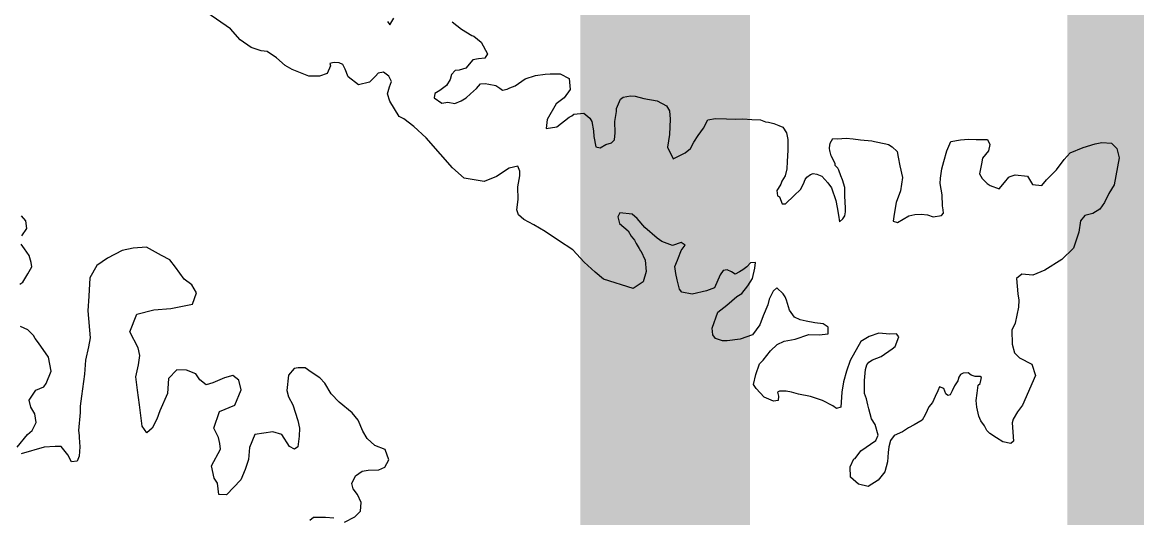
# Model space of a CAD drawing. Extents: x 31699 to 244310, y -8841 to 11474.
# Drawn here: x 93403.5 to 93599.9, y -4565.2 to -4477.8 of the extents above; entities that cross this region are included whole.
import ezdxf

# ---------------------------------------------------------------- set-up
doc = ezdxf.new("R2010")
doc.units = 0
doc.layers.add('Level 48', color=7, linetype='Continuous')
doc.layers.add('R_Draft', color=7, linetype='Continuous')

msp = doc.modelspace()

# ---------------------------------------------------------------- linework, layer by layer
at = {"layer": 'R_Draft'}
for points in [[(93441.87, -4480.91), (93440.18, -4478.99), (93434.31, -4474.93), (93429.27, -4472.26), (93424.5, -4470.05), (93417.3, -4466.74), (93411.25, -4463.21), (93402.64, -4458.79)], [(93467.82, -4477.68), (93468.23, -4478.28), (93468.95, -4477.06)], [(93479.24, -4477.73), (93480.86, -4479.04), (93482.68, -4480.15), (93483.08, -4480.28), (93484.37, -4481.33), (93485.46, -4483.39), (93485, -4484.13), (93483.87, -4484.28), (93482.87, -4484.43), (93481.62, -4485.91), (93480.49, -4486.26), (93479.76, -4486.34), (93479.1, -4487.02), (93478.91, -4487.89), (93478.25, -4488.97), (93477.06, -4489.85), (93476.2, -4490.4), (93476.08, -4491.13), (93477.43, -4492.05), (93478.49, -4491.9), (93479.7, -4492.15), (93480.83, -4491.67), (93481.69, -4491.12), (93482.48, -4490.44), (93483.54, -4489.49), (93484.2, -4488.68), (93485.06, -4488.61), (93485.67, -4488.73), (93486.94, -4488.98), (93487.61, -4489.44), (93488.09, -4489.77), (93488.95, -4489.62), (93489.42, -4489.35), (93490.35, -4489), (93492.07, -4487.78), (93493.93, -4487.22), (93495.6, -4486.99), (93496.53, -4486.91), (93498.27, -4486.89), (93499.88, -4487.74), (93500.04, -4489.67), (93498.99, -4491.16), (93497.54, -4492.18), (93495.97, -4494.94), (93495.79, -4496.55), (93497.66, -4496.25), (93499.84, -4494.55), (93500.3, -4494.28), (93500.7, -4494.01), (93502.44, -4493.85), (93503.52, -4494.7), (93503.86, -4495.3), (93504.15, -4496.97), (93504.23, -4497.97), (93504.58, -4499.77), (93505.32, -4499.96), (93506.32, -4499.34), (93507.31, -4499.06), (93507.84, -4498.52), (93507.96, -4497.32), (93507.93, -4495.31), (93508.18, -4493.57), (93508.17, -4493.04), (93508.88, -4491.36)], [(93530.31, -4525.61), (93531.36, -4524.26), (93532.15, -4522.98), (93532.59, -4521.17), (93532.71, -4520.17), (93531.84, -4520.24), (93531.18, -4520.92), (93530.46, -4521.47), (93529.86, -4521.81), (93529.13, -4522.22), (93528.46, -4521.83), (93527.72, -4521.44), (93526.98, -4521.58), (93526.46, -4522.32), (93525.49, -4524.61), (93524.03, -4525.16), (93521.56, -4525.73), (93519.69, -4525.42), (93519.28, -4524.89), (93518.86, -4523.23), (93518.64, -4522.09), (93518.49, -4520.89), (93518.94, -4519.75), (93519.14, -4519.28), (93519.52, -4518.21), (93519.59, -4518.07), (93520.31, -4517.13), (93519.57, -4516.67), (93518.04, -4517.16), (93516.16, -4516.45), (93515.35, -4515.86), (93513.19, -4514.02), (93511.83, -4512.43), (93510.95, -4511.64), (93508.81, -4511.4), (93508.42, -4512.14), (93508.7, -4513.27), (93510.26, -4514.59), (93510.8, -4515.52), (93511.35, -4516.25), (93511.69, -4516.84), (93512.17, -4517.7), (93512.44, -4518.1), (93512.51, -4518.1), (93513.27, -4519.76), (93513.43, -4521.76), (93512.91, -4523.57), (93511.13, -4524.73), (93505.89, -4523.13), (93504.41, -4521.89), (93502.51, -4520.11), (93500.48, -4517.93), (93497.99, -4516.29), (93495.63, -4514.72), (93493.61, -4513.55), (93491.86, -4512.57), (93490.91, -4511.78), (93490.64, -4510.91), (93490.88, -4509.04), (93490.78, -4506.84), (93491.16, -4504.89), (93491.15, -4504.09), (93490.8, -4503.16), (93489.27, -4503.52), (93487.02, -4505.02), (93484.89, -4505.91), (93481.34, -4505.29), (93479.31, -4503.45), (93477.15, -4501.07), (93474.64, -4498.17), (93472.47, -4496.19), (93470.72, -4494.81), (93469.91, -4494.42), (93468.27, -4491.71), (93467.85, -4490.44), (93468.17, -4489.17), (93468.56, -4488.23), (93468.08, -4487.3), (93467.13, -4486.58), (93466.2, -4486.79), (93465.74, -4487.33), (93464.69, -4488.35), (93462.75, -4488.84), (93460.93, -4487.46), (93460.38, -4486.07), (93459.97, -4485.27), (93459.3, -4484.95), (93458.56, -4484.89), (93458.16, -4484.96), (93457.7, -4485.1), (93457.77, -4485.5), (93457.18, -4486.85), (93455.85, -4487.33), (93453.98, -4487.29), (93451.03, -4486.13), (93449.82, -4485.41), (93448.26, -4484.09), (93446.64, -4482.98), (93445.57, -4482.86), (93443.83, -4482.28), (93441.87, -4480.91)], [(93508.88, -4491.36), (93509.35, -4491.02), (93510.68, -4490.8), (93511.48, -4490.85), (93513.02, -4491.23), (93515.37, -4491.67), (93516.98, -4492.52), (93517.53, -4493.44), (93517.68, -4494.91), (93517.52, -4497.59), (93517.21, -4499.86), (93518.17, -4501.92), (93520.3, -4500.82), (93521.22, -4500.08), (93521.81, -4498.93), (93522.59, -4497.79), (93523.51, -4496.5), (93524.3, -4495.02), (93525.63, -4494.8), (93527.57, -4494.84), (93529.17, -4494.89), (93530.44, -4494.81), (93532.04, -4494.98), (93533.58, -4495.03), (93534.45, -4495.35), (93534.99, -4495.41), (93535.93, -4495.67), (93536.8, -4495.99), (93537.54, -4496.31), (93538.15, -4497.31), (93538.37, -4498.51), (93538.39, -4500.38), (93538.29, -4502.38), (93538.24, -4503.65), (93537.92, -4504.86), (93537.33, -4505.8), (93537.14, -4506.34), (93536.68, -4507.15), (93536.48, -4507.49), (93536.56, -4508.42), (93536.9, -4508.62), (93537.38, -4509.81), (93537.98, -4509.8), (93539.5, -4508.38), (93540.62, -4507.3), (93541.14, -4506.29), (93541.47, -4505.55), (93541.73, -4505.14), (93542.39, -4504.67), (93542.86, -4504.46), (93543.53, -4504.58), (93544.4, -4504.97), (93545.42, -4506.1), (93546.1, -4507.02), (93546.86, -4509.22), (93547.08, -4510.48), (93547.3, -4511.82), (93547.51, -4513.02), (93548.11, -4512.47), (93548.43, -4511.93), (93548.56, -4511.26), (93548.55, -4510.53), (93548.45, -4508.46), (93548.43, -4506.92), (93548.02, -4505.59), (93547.74, -4504.86), (93547.39, -4503.86), (93547.19, -4503.53), (93546.71, -4503.07), (93546.71, -4502.74), (93546.02, -4501.34), (93545.88, -4500.68), (93545.81, -4500.54), (93545.74, -4499.94), (93545.86, -4499.14), (93546.32, -4498.33), (93547.12, -4498.39), (93548.65, -4498.23), (93549.92, -4498.35), (93551.2, -4498.53), (93553.2, -4498.71), (93553.67, -4498.83), (93555.68, -4499.27), (93556.15, -4499.34), (93556.76, -4499.79), (93557.64, -4500.58), (93557.85, -4501.58), (93558.14, -4503.12), (93558.63, -4505.18), (93558.26, -4507.52), (93557.49, -4509.61), (93557.11, -4511.62), (93556.93, -4512.89), (93557.74, -4513.14), (93559.72, -4511.92), (93560.79, -4511.7), (93561.92, -4511.62), (93562.99, -4511.74), (93564, -4512.12), (93565.47, -4511.9), (93565.8, -4511.5)], [(93565.8, -4511.5), (93565.79, -4510.9), (93565.65, -4510.16), (93565.62, -4508.23), (93565.26, -4506.23), (93565.31, -4505.29), (93565.56, -4503.68), (93565.88, -4502.34), (93566.39, -4500.47), (93567.1, -4498.85), (93568.83, -4498.56), (93570.23, -4498.41), (93571.57, -4498.46), (93573.57, -4498.5), (93573.99, -4499.36), (93573.73, -4500.5), (93572.68, -4501.78), (93572.5, -4502.79), (93572.18, -4504.53), (93572.66, -4505.33), (93573.54, -4506.25), (93574.08, -4506.58), (93575.63, -4507.16), (93576.55, -4506.07), (93577.34, -4505.13), (93577.6, -4504.99), (93578.47, -4504.71), (93580.61, -4504.95), (93581.5, -4506.41), (93583.17, -4506.59), (93583.96, -4505.57), (93585.74, -4503.81), (93587.12, -4501.99), (93588.17, -4500.84), (93590.43, -4499.87), (93592.56, -4499.24), (93593.76, -4499.03), (93595.43, -4499.14), (93596.38, -4500.06), (93596.8, -4501.72), (93595.93, -4506.48), (93594.94, -4508.03), (93594.23, -4509.58), (93593.38, -4510.79), (93592.12, -4511.54), (93590.72, -4511.9), (93590, -4512.84), (93589.69, -4514.85), (93588.73, -4517.67), (93586.68, -4519.63), (93583.7, -4521.55), (93581.57, -4522.38), (93579.63, -4522.2), (93578.71, -4523.02), (93578.94, -4525.69), (93579.09, -4526.82), (93579.04, -4528.02), (93578.48, -4530.84), (93577.89, -4532.11), (93577.93, -4534.59), (93578.35, -4536.12), (93579.23, -4536.97), (93581.38, -4538.08), (93582.07, -4540.08), (93579.74, -4545.32), (93578.89, -4546.53), (93578.1, -4547.81), (93577.91, -4548.42), (93578.15, -4551.69), (93577.69, -4552.1), (93576.28, -4551.78), (93575.14, -4551.06), (93573.99, -4550.34), (93573.45, -4549.81), (93573.04, -4548.95), (93572.43, -4548.09), (93572.08, -4547.29), (93571.73, -4545.7), (93571.58, -4544.49), (93571.76, -4543.22), (93571.94, -4541.82), (93572.27, -4541.48), (93572.53, -4540.47), (93572.26, -4540.28), (93571.39, -4540.29), (93570.72, -4540.03), (93570.18, -4539.64), (93569.31, -4539.71), (93568.84, -4539.92), (93568.52, -4540.39), (93568.33, -4541.06), (93567.74, -4541.94), (93567.35, -4542.81), (93567.02, -4543.49), (93566.62, -4543.63), (93566.22, -4543.3), (93565.87, -4542.37), (93565.13, -4542.11), (93564.81, -4542.78), (93564.35, -4543.79), (93563.9, -4544.87)], [(93403.38, -4515.44), (93404.3, -4514.16), (93404.08, -4512.82), (93403.34, -4511.96)], [(93403.03, -4523.99), (93403.56, -4523.65), (93404.47, -4522.17), (93405.13, -4520.96), (93405.05, -4520.16), (93404.7, -4518.96), (93403.88, -4517.77), (93403.27, -4516.91)], [(93461.76, -4560.08), (93461.55, -4559.15), (93462.2, -4557.8), (93463.39, -4556.99), (93464.45, -4556.77), (93466.32, -4556.75), (93467.39, -4556.26), (93468.1, -4554.98), (93467.41, -4553.12), (93465.6, -4552.41), (93464.25, -4551.23), (93463.49, -4549.9), (93462.67, -4547.98), (93461.58, -4546.65), (93459.29, -4544.81), (93457.93, -4543.3), (93456.77, -4541.44), (93455.89, -4540.52), (93454.41, -4539.53), (93453.33, -4538.75), (93452.12, -4538.76), (93451.39, -4538.84), (93450.4, -4540.06), (93450.11, -4542.73), (93450.39, -4543.87), (93451.14, -4545.26), (93452.05, -4548.05), (93452.33, -4549.38), (93452.28, -4550.79), (93452.04, -4552.66), (93451.44, -4553.07), (93450.57, -4552.62), (93449.21, -4550.5), (93447.6, -4550.05), (93444.46, -4550.49), (93443.49, -4552.78), (93443.32, -4554.92), (93442.74, -4556.66), (93441.96, -4558.48), (93439.46, -4561.12), (93438.12, -4561.07), (93437.9, -4559.07), (93437.28, -4558.21), (93436.79, -4556.01), (93438.42, -4553.11), (93438.27, -4552.11), (93438.06, -4551.05), (93437.23, -4549.39), (93438.2, -4546.44), (93440.92, -4545.33), (93442.02, -4542.64), (93441.66, -4540.91), (93440.59, -4540.12), (93439.12, -4540.48), (93437.06, -4541.37), (93435.86, -4541.72), (93434.78, -4540.87), (93434.03, -4539.81), (93432.42, -4539.16), (93430.69, -4539.12), (93429.24, -4540.61), (93429.07, -4543.29), (93427.71, -4546.31), (93427.19, -4547.79), (93426.35, -4549.4), (93425.42, -4550.22), (93424.6, -4549.03), (93424.15, -4545.29), (93423.78, -4542.69), (93423.49, -4540.35), (93423.93, -4538.21), (93424.17, -4536.54), (93423.89, -4535.2), (93422.45, -4532.42), (93423.67, -4529.26), (93426.67, -4528.49), (93429.67, -4528.31), (93433.47, -4527.52), (93434.18, -4525.51), (93433.36, -4524.12), (93432.01, -4523.13), (93430.45, -4521.02), (93429.49, -4519.69), (93428.01, -4518.91), (93425.39, -4517.48), (93422.99, -4517.64), (93421.05, -4518.07), (93418.47, -4519.38), (93416.61, -4520.67), (93415.37, -4522.89), (93415.22, -4526.1), (93415.05, -4528.71), (93415.45, -4533.45), (93415.13, -4535.06), (93414.63, -4537.4), (93414.46, -4539.88), (93413.91, -4543.76), (93413.67, -4545.5), (93413.68, -4546.63), (93413.39, -4549.78), (93413.47, -4550.65)], [(93563.9, -4544.87), (93563.24, -4545.61), (93562.92, -4546.28), (93562.59, -4547.02), (93562.07, -4547.96), (93560.68, -4548.79), (93559.68, -4549.33), (93558.62, -4550.02), (93557.16, -4550.7), (93556.51, -4551.58), (93556.19, -4552.65), (93556.07, -4553.66), (93555.95, -4555.33), (93555.51, -4557.07), (93554.33, -4558.56), (93552.54, -4559.65), (93550.86, -4559.27), (93549.44, -4558.02), (93549.35, -4556.22), (93550, -4554.81), (93550.27, -4554.74), (93551.25, -4553.39), (93553.9, -4551.55), (93554.29, -4550.61), (93553.8, -4548.74), (93553.12, -4547.75), (93552.69, -4545.95), (93552.48, -4545.29), (93552.27, -4544.22), (93551.92, -4543.29), (93551.89, -4540.95), (93552.06, -4539.01), (93552.32, -4538.21), (93552.65, -4537.74), (93553.31, -4537.33), (93554.84, -4536.77), (93556.76, -4535.41), (93557.29, -4535), (93557.93, -4533.25), (93557.53, -4532.72), (93556.39, -4532.81), (93554.45, -4532.63), (93552.72, -4533.19), (93551.26, -4534.08), (93549.37, -4537.45), (93548.73, -4539.33), (93548.22, -4541.2), (93547.91, -4543.01), (93547.74, -4545.69), (93546.95, -4545.9), (93546.34, -4545.44), (93544.52, -4544.53), (93542.38, -4543.82), (93540.3, -4543.38), (93539.02, -4543.06), (93538.09, -4542.88), (93536.95, -4542.83), (93536.55, -4543.03), (93536.76, -4543.76), (93536.71, -4544.5), (93535.84, -4544.64), (93534.23, -4543.93), (93532.8, -4542.41), (93532.33, -4541.69), (93532.77, -4539.94), (93533.41, -4538.06), (93534.07, -4537.39), (93535.32, -4535.77), (93536.51, -4534.61), (93537.77, -4534.06), (93539.7, -4533.7), (93542.1, -4532.87), (93543.9, -4532.91), (93545.5, -4532.75), (93545.49, -4531.55), (93544.61, -4530.96), (93543.14, -4530.78), (93541.6, -4530.54), (93540.59, -4530.28), (93539.58, -4529.83), (93538.7, -4528.57), (93538.14, -4526.84), (93537.93, -4526.24), (93537.59, -4525.71), (93536.44, -4524.66), (93535.78, -4525.2), (93535.13, -4526.61), (93534.88, -4527.62), (93534.04, -4529.57), (93533.46, -4531.18), (93532.14, -4532.94), (93530.02, -4533.7), (93527.68, -4534), (93526.88, -4534.01), (93525.67, -4533.56), (93525.2, -4532.9), (93525.05, -4531.76), (93526.08, -4528.94), (93527.67, -4527.72), (93529.38, -4526.16), (93530.31, -4525.61)], [(93402.54, -4552.73), (93404.38, -4550.5), (93405.24, -4549.82), (93405.89, -4548.41), (93405.67, -4546.88), (93404.99, -4545.68), (93404.7, -4544.42), (93405.88, -4542.66), (93407.28, -4542.11), (93407.67, -4541.5), (93408.58, -4539.35), (93408.08, -4536.89), (93406.31, -4534.31), (93405.76, -4533.58), (93405.42, -4533.05), (93404.47, -4532.06), (93403.13, -4531.48)], [(93413.47, -4550.65), (93413.47, -4551.05), (93413.63, -4552.65), (93413.52, -4554.32), (93413.13, -4555.19), (93412.13, -4555.34), (93411.51, -4554.08), (93410.35, -4552.63), (93409.29, -4552.64), (93407.35, -4552.73), (93403.29, -4553.93)], [(93460.23, -4565.98), (93462.09, -4565.02), (93463.08, -4564.01), (93463.19, -4562.47), (93462.57, -4561.07), (93461.76, -4560.08)], [(93454.15, -4565.6), (93454.81, -4565.05), (93456.88, -4565.09), (93458.35, -4565.21)]]:
    msp.add_lwpolyline(points, dxfattribs=at)

# ---------------------------------------------------------------- texts
at = {"layer": 'Level 48'}
msp.add_text('INSET - 4', height=240, dxfattribs=at).set_placement((93472.18, -4679.45))

doc.saveas('drawing.dxf')
